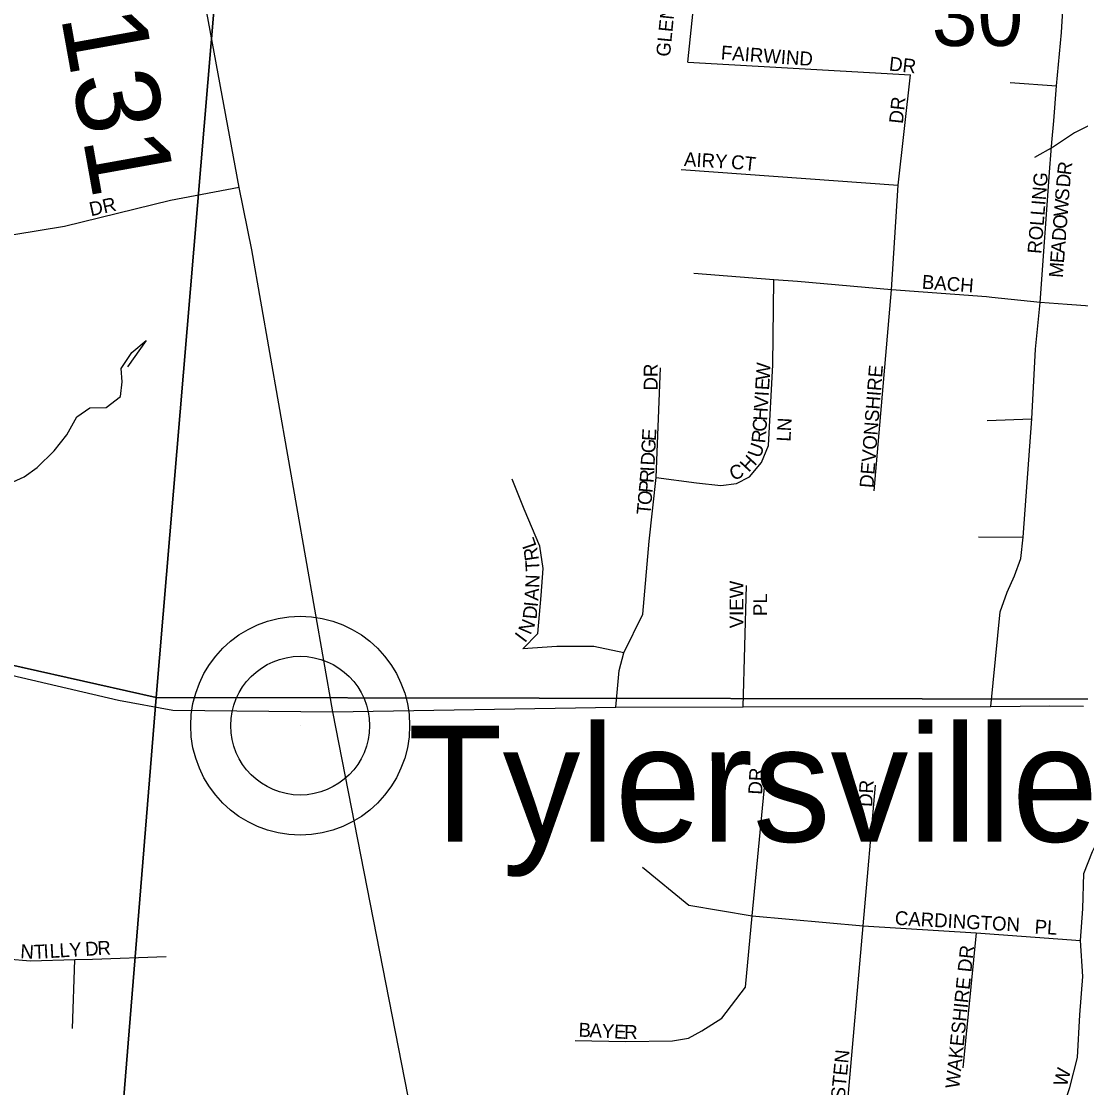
# Model space of a CAD drawing. Extents: x 1310247 to 1552180, y 377264 to 706493.
# Drawn here: x 1424262 to 1428065, y 498903 to 502730 of the extents above; entities that cross this region are included whole.
import ezdxf

# ---------------------------------------------------------------- set-up
doc = ezdxf.new("R2010")
doc.units = 0
for name, color, linetype in [('GM_X_County_Road', 7, 'Continuous'), ('GM_X_Minor_River', 7, 'Continuous'), ('GM_X_Section', 7, 'Continuous'), ('GM_X_Section_Text', 7, 'Continuous'), ('GM_X_Township_Road', 7, 'Continuous'), ('GM_X_Township_Road_Text', 7, 'Continuous'), ('GM_X_Township_Subdivision', 7, 'Continuous'), ('GM_X_Township_Subdivision_Text', 7, 'Continuous'), ('GM_X_Unincorporated', 7, 'Continuous'), ('GM_X_Unincorporated_Location', 7, 'Continuous'), ('GM_X_Unincorporated_Text', 7, 'Continuous')]:
    doc.layers.add(name, color=color, linetype=linetype)

msp = doc.modelspace()

# ---------------------------------------------------------------- linework, layer by layer
at = {"layer": 'GM_X_County_Road'}
for points in [[(1415749, 502091.3), (1416875.5, 501900.5), (1417651.8, 501760.2), (1419484.2, 501475.1), (1419792.8, 501418.4), (1420274, 501304.1), (1420497, 501249.5), (1421128.3, 501105.3), (1421506.2, 501017.5), (1421826.8, 500944.1), (1423039.1, 500645.1), (1423316.3, 500584.1), (1423856.7, 500469), (1424610.8, 500293.5), (1424806.2, 500257.1), (1425380.7, 500252.2)], [(1425380.7, 500252.2), (1426396.8, 500267.9), (1426853.1, 500269.8), (1427743.1, 500270.8), (1427953.2, 500272.8), (1428075.5, 500272.3)]]:
    msp.add_lwpolyline(points, dxfattribs=at)
at = {"layer": 'GM_X_Minor_River'}
for points in [[(1429222.2, 502549), (1429148.6, 502492.7), (1429078, 502476.4), (1429013.8, 502478), (1428949, 502451.6), (1428890.9, 502455.1), (1428819.5, 502487), (1428767.6, 502496.4), (1428711.6, 502501.8), (1428655.5, 502505.2), (1428589.2, 502498.9), (1428530.7, 502488.3), (1428454.1, 502472.2), (1428391.5, 502455.8), (1428335, 502441.1), (1428280.3, 502418.5), (1428225.7, 502399.8), (1428152.9, 502377.5), (1428100.3, 502358.8), (1428043.4, 502330.2), (1427967.9, 502279.9), (1427898.8, 502241.5)], [(1424623.7, 501436), (1424621.1, 501484.2), (1424658.9, 501541.3), (1424710.4, 501583.9), (1424643.4, 501489.6)], [(1424219.6, 501071), (1424272.5, 501095.5), (1424319.6, 501128.2), (1424379.6, 501188.5), (1424425.5, 501245.4), (1424461.5, 501310.5), (1424508.6, 501343.2), (1424566.8, 501343.4), (1424618.2, 501384), (1424623.7, 501436)]]:
    msp.add_lwpolyline(points, dxfattribs=at)
at = {"layer": 'GM_X_Section'}
for points in [[(1419880.8, 505993.9), (1425189.8, 505587.6), (1424746.1, 500303.3), (1419420.1, 501499.9), (1419763.1, 506010.4)], [(1425189.8, 505587.6), (1425255.7, 505582.2), (1430568.8, 505087.9), (1430614.8, 505084.9), (1430245.7, 500293), (1424746.1, 500303.3)], [(1419420.1, 501499.9), (1424746.1, 500303.3), (1424307.8, 494896.9), (1419004.7, 496044.9)], [(1430245.7, 500293), (1429758, 494823.6), (1424307.8, 494896.9), (1424746.1, 500303.3)]]:
    msp.add_lwpolyline(points, close=True, dxfattribs=at)
at = {"layer": 'GM_X_Township_Road'}
msp.add_lwpolyline([(1426814.6, 494829.4), (1426769.2, 494858.1), (1426724.7, 494919.3), (1426536.9, 495462.2), (1426108, 496694.7), (1426021, 496950.1), (1425958.5, 497314.2), (1425864.4, 497784), (1425380.7, 500252.2), (1425089.1, 501909.6), (1425043.9, 502133.9), (1424707.5, 503954.7)], dxfattribs=at)
at = {"layer": 'GM_X_Township_Subdivision'}
for points in [[(1427961.9, 502295), (1427968.7, 502373), (1427978, 502498.7), (1427996.6, 502690.2), (1428007.7, 502890.6), (1428017.1, 502962.6), (1428006.4, 503082.9), (1427953.9, 503254.8), (1427912.5, 503360.1), (1427852.6, 503453.2), (1427798.2, 503524.7), (1427726.2, 503604.6)], [(1426654.8, 502583.5), (1426698.3, 502998.7)], [(1425043.9, 502133.9), (1424797.9, 502087), (1424417.5, 501993.6), (1424146.7, 501949.8), (1423931.6, 501921.9), (1423679.3, 501920.5), (1423513.5, 501941.8), (1423443.8, 501971.7), (1423394, 502025.5), (1423310.4, 502137), (1423282.5, 502222.7), (1423282.5, 502284.4), (1423282.5, 502447.7), (1423262.6, 502559.2), (1423198.9, 502650.9), (1423103.3, 502770.4)], [(1426654.8, 502583.5), (1427453.8, 502537.5)], [(1427324.1, 501045.1), (1427385.4, 501766.7), (1427409.6, 502142.1), (1427453.8, 502537.5)], [(1427812.4, 502510.7), (1427978, 502498.7)], [(1427743.1, 500270.8), (1427776.1, 500610.3), (1427800.7, 500680.8), (1427827.6, 500740.2), (1427850, 500801.7), (1427858.9, 500879), (1427890.3, 501303.3), (1427902.6, 501552.9), (1427919.4, 501720.8), (1427953.9, 502204.7), (1427961.9, 502295)], [(1426630.9, 502198.7), (1427409.6, 502142.1)], [(1426541, 501092.5), (1426685.4, 501073.8), (1426773.9, 501064.5), (1426829.8, 501071.5), (1426876.3, 501094.8), (1426919.4, 501146), (1426943.9, 501207.7), (1426960.2, 501497.6), (1426963.1, 501802.7)], [(1427746.5, 501738.9), (1427726.8, 501741), (1427385.4, 501766.7), (1427048.4, 501796.3), (1426963.1, 501802.7), (1426676, 501824.5)], [(1428330.2, 501690.6), (1428016.8, 501714.1), (1427919.4, 501720.8), (1427746.5, 501738.9)], [(1426396.8, 500267.9), (1426408.3, 500399.8), (1426424.6, 500463.8), (1426493.3, 500602.3), (1426516.6, 500864.3), (1426541, 501092.5), (1426556.2, 501486.3)], [(1427729.1, 501297.7), (1427890.3, 501303.3)], [(1426424.6, 500463.8), (1426317.5, 500485.9), (1426184.8, 500485.9), (1426062.6, 500477.8), (1426116.1, 500532.5), (1426127.9, 500669.1), (1426135.4, 500766.4), (1426123.2, 500846.6), (1426067.5, 500979.5), (1426024.2, 501086.4)], [(1427697.7, 500880.1), (1427858.9, 500879)], [(1426853.1, 500269.8), (1426865.4, 500704.9)], [(1427746.8, 497406.7), (1427764.1, 497582.9), (1427779.7, 497796.4), (1427802.3, 498015.1), (1427811, 498230.4), (1427826.6, 498400.5), (1427861.3, 498539.3), (1428003.4, 498834.1), (1428026.1, 498903.9), (1428053.9, 499011.5), (1428062.6, 499164.2), (1428073, 499301.3), (1428064.3, 499431.5), (1428073, 499544.3), (1428076.4, 499671.1), (1428107.7, 499750.9), (1428152.8, 499841.2), (1428206.6, 499926.2), (1428237.8, 500013), (1428227.7, 500271.8)], [(1426250.9, 499072.2), (1426431.3, 499068.8), (1426599.7, 499070.5), (1426656.9, 499080.9), (1426705.5, 499106.9), (1426776.7, 499152.1), (1426861.7, 499263.2), (1426886.1, 499519.6), (1426934.6, 500030.4)], [(1427255.6, 498603.6), (1427234.5, 498636.5), (1427225.8, 498669.3), (1427218.8, 498702.2), (1427217, 498745.9), (1427228.6, 498842.8), (1427284.5, 499483.4), (1427328.5, 499988.7)], [(1426492.1, 499693.7), (1426658.7, 499558.3), (1426886.1, 499519.6), (1427284.5, 499483.4), (1427689.5, 499458.8), (1428064.3, 499431.5)], [(1424781.6, 499372.1), (1424517.2, 499363.2), (1424454.2, 499362), (1424295.7, 499356.6), (1424210.2, 499364.3), (1424028.2, 499392.8), (1423919.9, 499425.4), (1423857.1, 499506.8), (1423840.4, 499534.8)], [(1427689.5, 499458.8), (1427642.4, 498973.7)], [(1424445.6, 499114.7), (1424454.2, 499362)]]:
    msp.add_lwpolyline(points, dxfattribs=at)
at = {"layer": 'GM_X_Unincorporated'}
for radius in [392.8, 249]:
    msp.add_circle((1425263.2, 500202), radius, dxfattribs=at)
at = {"layer": 'GM_X_Unincorporated_Location'}
msp.add_line((1425263.2, 500202), (1425263.2, 500202), dxfattribs=at)

# ---------------------------------------------------------------- texts
at = {"layer": 'GM_X_Section_Text'}
msp.add_text('30', height=221, rotation=0, dxfattribs=at).set_placement((1427530.5, 502641.6))
at = {"layer": 'GM_X_Township_Road_Text'}
msp.add_text('T-131', height=300, rotation=280.2043, dxfattribs=at).set_placement((1424336.3, 503121.1))
at = {"layer": 'GM_X_Township_Subdivision_Text'}
for s, rotation, p in [('GLENMEADOW', 84.3454, (1426590.5, 502601.3)), ('FAIRWIND', 355.8545, (1426772.2, 502593.5)), ('DR', 353.6631, (1427375.4, 502553.8)), ('DR', 83.9946, (1427426.6, 502360.7)), ('AIRY', 356.6322, (1426640.1, 502210.7)), ('CT', 353.6638, (1426807.8, 502201.9)), ('R', 83.2575, (1428029.9, 502176)), ('ROLLING', 85.313, (1427923.7, 501894.1)), ('D', 85.142, (1428026.3, 502132.6)), ('S', 85.5064, (1428022.4, 502084.5)), ('DR', 12.5269, (1424512.3, 502030.1)), ('W', 85.4981, (1428018, 502027.4)), ('O', 85.5041, (1428014.5, 501983.6)), ('D', 85.5111, (1428011.1, 501939.7)), ('A', 85.4932, (1428007.6, 501895.8)), ('E', 85.5007, (1428004.8, 501860.7)), ('M', 85.5056, (1428000.7, 501808.1)), ('BACH', 355.6011, (1427493.8, 501770.7)), ('DR', 90, (1426546.5, 501404.9)), ('W', 86.1977, (1426948.3, 501440.1)), ('DEVONSHIRE', 85.5028, (1427320.9, 501053.6)), ('E', 86.3776, (1426946.1, 501405)), ('V', 86.3898, (1426941.9, 501339.1)), ('I', 86.3909, (1426944.7, 501383)), ('H', 86.3786, (1426939.1, 501295.2)), ('C', 86.3495, (1426936.6, 501255.6)), ('LN', 86.9887, (1427023.1, 501220.5)), ('E', 87.1384, (1426539.8, 501222.7)), ('R', 84.2425, (1426932.5, 501214.2)), ('G', 87.1386, (1426537.6, 501178.8)), ('U', 69.9266, (1426914.3, 501159.6)), ('D', 87.1274, (1426535.4, 501134.8)), ('H', 47.4546, (1426873.5, 501109)), ('R', 85.6938, (1426531.2, 501072)), ('I', 87.0576, (1426534.3, 501112.8)), ('C', 20.9852, (1426815.9, 501080.8)), ('P', 84.4971, (1426527.8, 501035.9)), ('O', 84.4949, (1426523.5, 500992.1)), ('T', 84.5001, (1426520.2, 500957)), ('L', 108.9937, (1426112.4, 500846.7)), ('R', 98.2746, (1426120.5, 500797.6)), ('T', 92.9917, (1426122.9, 500757.4)), ('N', 87.9605, (1426121, 500695.4)), ('VIEW', 90, (1426854.5, 500551.3)), ('A', 85.9619, (1426117.8, 500649.6)), ('I', 84.5265, (1426115.6, 500626.4)), ('PL', 90, (1426939.6, 500595.3)), ('D', 84.8514, (1426111.7, 500582.6)), ('N', 66.5894, (1426089.9, 500525.5)), ('I', 53.0645, (1426070.2, 500496.8)), ('DR', 86.8158, (1426921.2, 499953.4)), ('DR', 86.8158, (1427316.5, 499909.4)), ('CARDINGTON', 356.8898, (1427397, 499487.1)), ('PL', 356.4254, (1427898.5, 499456.3)), ('L', 3.3298, (1424365.2, 499368)), ('L', 3.3215, (1424400.3, 499370.1)), ('Y', 3.3258, (1424435.5, 499372.1)), ('D', 3.3258, (1424492.6, 499375.4)), ('R', 3.3166, (1424536.5, 499378)), ('N', 356.4236, (1424257.6, 499367.9)), ('T', 2.591, (1424307.4, 499365.1)), ('I', 3.3205, (1424343.2, 499366.8)), ('WAKESHIRE DR', 84.0196, (1427629, 498897.9)), ('B', 357.1576, (1426261.6, 499086.1)), ('A', 357.1612, (1426301.2, 499084.1)), ('Y', 357.1612, (1426345.1, 499081.9)), ('E', 357.1574, (1426389, 499079.8)), ('R', 359.0616, (1426426, 499078)), ('KRISTEN', 84.2889, (1427206.6, 498748.2)), ('W', 75.3072, (1428014.7, 498904.1))]:
    msp.add_text(s, height=50, rotation=rotation, dxfattribs=at).set_placement(p)
at = {"layer": 'GM_X_Unincorporated_Text'}
msp.add_text('Tylersville', height=417, rotation=0, dxfattribs=at).set_placement((1425649.5, 499785.5))

doc.saveas('drawing.dxf')
